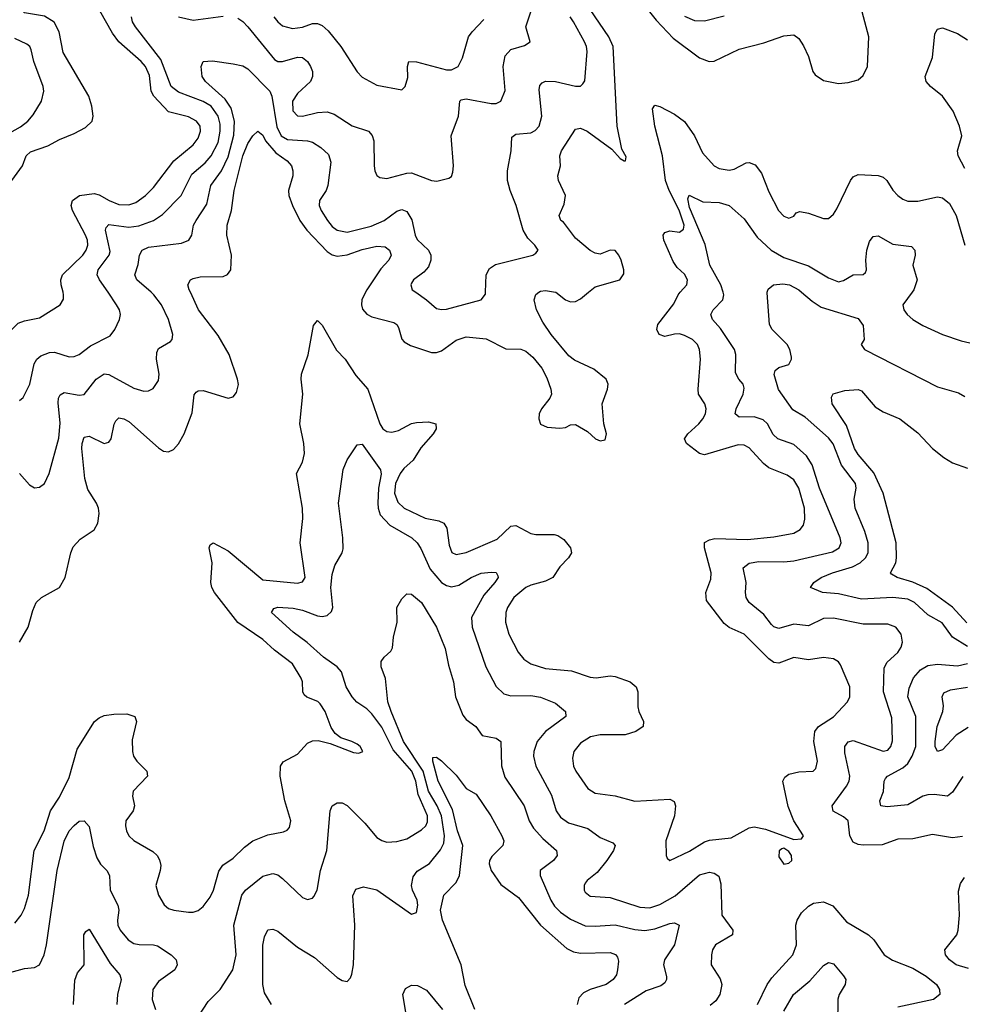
# Model space of a CAD drawing. Header units: inches. Extents: x 1308407 to 1441228, y 959628 to 1036311.
# Tile 565 of 656: x 1384690 to 1388490, y 997131 to 1001099. Entities that reach past the tile are written whole.
import ezdxf

# ---------------------------------------------------------------- set-up
doc = ezdxf.new("R2010")
doc.units = ezdxf.units.IN
doc.header["$MEASUREMENT"] = 0
doc.layers.add('B3080', color=7, linetype='Continuous')
doc.layers.add('B3989', color=7, linetype='Continuous')

msp = doc.modelspace()

# ---------------------------------------------------------------- linework, layer by layer
at = {"layer": 'B3080', "color": 5}
for points, elevation in [([(1384658.3, 1000450), (1384702, 1000510), (1384715.9, 1000550), (1384734.3, 1000565.7), (1384803.5, 1000590), (1384850, 1000616), (1384910, 1000639.7), (1384956, 1000664), (1384982, 1000690), (1384986, 1000710), (1384981.6, 1000750), (1384969, 1000790), (1384865.7, 1000965.7), (1384849.9, 1001050), (1384828.6, 1001088.6), (1384790, 1001112.6), (1384710, 1001126.4), (1384690, 1001146.1)], 2920), ([(1385570, 1001105), (1385590, 1001091.9), (1385610, 1001070.2), (1385717.7, 1000937.7), (1385730, 1000930.2), (1385750, 1000930.1), (1385810, 1000947.7), (1385830, 1000946), (1385850, 1000930.3), (1385862.9, 1000910), (1385870.2, 1000890), (1385870.9, 1000870), (1385862.9, 1000850), (1385810, 1000801.6), (1385789.1, 1000770), (1385791.6, 1000731.6), (1385810, 1000711.3), (1385830, 1000709.5), (1385890, 1000724.8), (1385930, 1000727.6), (1385958.3, 1000718.3), (1386030, 1000670.2), (1386096.5, 1000650), (1386111.4, 1000631.4), (1386117.7, 1000610), (1386118.3, 1000510), (1386122, 1000490), (1386130.3, 1000470.3), (1386142, 1000462), (1386170, 1000458.5), (1386250, 1000480.6), (1386270, 1000481), (1386350, 1000450.3), (1386371.5, 1000448.5), (1386420.1, 1000459.9), (1386430, 1000467.3), (1386435.9, 1000484.1), (1386438.2, 1000510), (1386428.8, 1000630), (1386458.4, 1000710), (1386464, 1000770), (1386470, 1000775.6), (1386490, 1000779.4), (1386590, 1000761.5), (1386610, 1000761.1), (1386629.7, 1000770), (1386647, 1000813), (1386638.9, 1000910), (1386647.1, 1000952.9), (1386670, 1000979), (1386725.1, 1000994.9), (1386747.3, 1001010), (1386730.8, 1001070), (1386756.8, 1001150)], 2860), ([(1387212.3, 1001150), (1387256.1, 1001096.1), (1387324.1, 1001024.1), (1387430, 1000945), (1387469.8, 1000930.2), (1387490, 1000931.1), (1387590, 1000980.2), (1387690, 1001005.4), (1387770, 1001034.2), (1387810, 1001036.9), (1387830, 1001023.1), (1387850, 1000992.7), (1387869.2, 1000950), (1387887.4, 1000890), (1387896.9, 1000876.9), (1387930, 1000853.7), (1387990, 1000840.9), (1388030, 1000844.9), (1388070, 1000856.5), (1388090, 1000874), (1388107, 1000910), (1388112.4, 1001030), (1388080.6, 1001150)], 2820), ([(1384864.8, 1000000), (1384857, 1000030), (1384856.5, 1000050), (1384862.9, 1000070), (1384944.6, 1000150), (1384958.2, 1000170), (1384964.9, 1000190), (1384963.2, 1000210), (1384955.1, 1000230), (1384902.6, 1000330), (1384897.9, 1000350), (1384903.4, 1000370), (1384931.5, 1000390), (1384990, 1000398.5), (1385010, 1000393), (1385050.2, 1000370), (1385090, 1000354.2), (1385130, 1000352.2), (1385157.9, 1000362.2), (1385197, 1000390), (1385230, 1000423), (1385312.1, 1000530), (1385390, 1000594.2), (1385410, 1000621.8), (1385419.6, 1000650), (1385417.2, 1000670), (1385402.5, 1000690), (1385370, 1000706.9), (1385290, 1000726.9), (1385230.5, 1000790), (1385219.9, 1000810), (1385213.3, 1000873.3), (1385197.3, 1000910), (1385180.2, 1000930), (1385089.2, 1001010), (1385064.1, 1001044.1), (1385013.7, 1001133.7)], 2880), ([(1385046.5, 1000000), (1385012.2, 1000050), (1385003, 1000070), (1385006.2, 1000090), (1385050.9, 1000149.1), (1385055.1, 1000164.9), (1385035.6, 1000250), (1385038.5, 1000261.5), (1385050, 1000272.9), (1385130, 1000262.2), (1385170, 1000268), (1385229.8, 1000290), (1385266.4, 1000313.6), (1385340.5, 1000390), (1385384, 1000476), (1385438.2, 1000521.8), (1385461.7, 1000550), (1385490, 1000603.5), (1385498.6, 1000650), (1385497.7, 1000677.7), (1385489.9, 1000710), (1385461.6, 1000750), (1385430, 1000769.5), (1385330, 1000806), (1385300.9, 1000830), (1385258.4, 1000938.4), (1385157.6, 1001070), (1385145.3, 1001090), (1385140.9, 1001110)], 2860), ([(1385330, 1001110.2), (1385390, 1001097.3), (1385510, 1001112.9)], 2860), ([(1385714.5, 1001110), (1385730.1, 1001090.1), (1385750, 1001074.5), (1385790, 1001062.5), (1385830, 1001068.2), (1385870, 1001083.4), (1385890, 1001083.6), (1385910, 1001074.6), (1385933.7, 1001053.7), (1385984.2, 1000990), (1386050, 1000888.5), (1386070, 1000867.4), (1386130, 1000834.9), (1386230, 1000816), (1386244, 1000830), (1386254.8, 1000865.2), (1386252.8, 1000910), (1386259.3, 1000930), (1386290, 1000929.3), (1386410, 1000896.8), (1386430, 1000896.8), (1386457.4, 1000910), (1386475.3, 1000944.7), (1386499.8, 1001030), (1386513.3, 1001050), (1386561, 1001099)], 2880), ([(1386568.3, 1000000), (1386571, 1000070), (1386583.5, 1000096.5), (1386608.4, 1000111.6), (1386759, 1000150), (1386770, 1000157.3), (1386779.5, 1000170), (1386767, 1000190), (1386738.2, 1000218.2), (1386719.8, 1000250), (1386691.1, 1000350), (1386666.6, 1000410), (1386655.8, 1000450), (1386656.9, 1000490), (1386670.6, 1000570), (1386674.2, 1000625.8), (1386690, 1000637.1), (1386750, 1000643), (1386767.6, 1000652.4), (1386784.5, 1000670), (1386794.5, 1000710), (1386783.5, 1000816.5), (1386787, 1000833), (1386796.3, 1000843.7), (1386810, 1000850.2), (1386850, 1000850.1), (1386930, 1000830.2), (1386950, 1000830.4), (1386960.4, 1000839.6), (1386967.5, 1000852.5), (1386978, 1000970), (1386975.2, 1000990), (1386966.1, 1001010), (1386922.2, 1001090), (1386908.5, 1001110)], 2840), ([(1386982.7, 1000000), (1387010, 1000022.3), (1387109.6, 1000050), (1387125.2, 1000074.8), (1387125.7, 1000090), (1387114.3, 1000130), (1387105.4, 1000150), (1387090, 1000168.1), (1387070, 1000169.9), (1387030, 1000154), (1387010, 1000157.2), (1386990, 1000168.2), (1386930, 1000218.6), (1386882.2, 1000282.2), (1386871.5, 1000290), (1386865.1, 1000310), (1386884.7, 1000355.3), (1386889.7, 1000390), (1386861.9, 1000450), (1386859.1, 1000470), (1386870.6, 1000510), (1386866.8, 1000550), (1386874.3, 1000570), (1386930, 1000657.3), (1386950, 1000662), (1386976.9, 1000650), (1387077.4, 1000577.4), (1387110, 1000539.1), (1387126, 1000530), (1387132.3, 1000530), (1387134.7, 1000545.3), (1387116.6, 1000576.6), (1387098.8, 1000670), (1387081.7, 1000990), (1387064.2, 1001030), (1386990, 1001140.2)], 2820), ([(1387370, 1001112.8), (1387410, 1001095.1), (1387450, 1001093.7), (1387530, 1001113.7)], 2840), ([(1388499.1, 1000499.1), (1388472.5, 1000550), (1388470.4, 1000570), (1388487.7, 1000630), (1388478.3, 1000670), (1388452.8, 1000730), (1388410.2, 1000790.2), (1388361, 1000830), (1388343.7, 1000850), (1388339.8, 1000870), (1388370, 1000945.7), (1388378.2, 1001041.8), (1388390, 1001060.9), (1388410, 1001066.3), (1388470, 1001042.9), (1388510, 1001017.5)], 2780), ([(1384629.5, 1000630.5), (1384693.3, 1000666.8), (1384723.5, 1000690), (1384744.8, 1000715.2), (1384777.4, 1000770), (1384788.1, 1000810), (1384785, 1000830), (1384747.6, 1000930), (1384736.6, 1000976.6), (1384730.4, 1000990.4), (1384719.6, 1000999.6), (1384670, 1001022.2)], 2940), ([(1385219.8, 1000000), (1385162.2, 1000050), (1385153.8, 1000070), (1385168, 1000112), (1385173.6, 1000150), (1385183.5, 1000170), (1385210, 1000181.9), (1385342.4, 1000197.6), (1385372.4, 1000210), (1385383.8, 1000230), (1385391.3, 1000270), (1385401, 1000290), (1385444.2, 1000355.8), (1385461.2, 1000430), (1385503.4, 1000490), (1385530, 1000546), (1385552.7, 1000632.7), (1385556, 1000690), (1385542.3, 1000742.3), (1385518.7, 1000778.7), (1385438.5, 1000850), (1385425.1, 1000870), (1385421.6, 1000910), (1385430, 1000930.4), (1385467.2, 1000932.8), (1385550, 1000920.6), (1385590, 1000912.1), (1385610, 1000900.2), (1385698, 1000810), (1385705.8, 1000790), (1385726.6, 1000666.6), (1385744.4, 1000630), (1385770, 1000616.2), (1385850, 1000610.6), (1385870, 1000604.5), (1385904, 1000584), (1385934.9, 1000554.9), (1385944.2, 1000524.2), (1385932.8, 1000430), (1385925.2, 1000410), (1385898.4, 1000370), (1385897.7, 1000350), (1385904.8, 1000330), (1385930.2, 1000290), (1385950, 1000265.2), (1385969.2, 1000250), (1386010, 1000242.7), (1386107.1, 1000267.1), (1386159.4, 1000290), (1386210, 1000327.1), (1386230, 1000333.4), (1386250, 1000325.4), (1386271.4, 1000291.4), (1386284.6, 1000230), (1386292.9, 1000212.8), (1386338.2, 1000170), (1386347.8, 1000150), (1386348, 1000130), (1386337.6, 1000102.4), (1386318.9, 1000081.1), (1386277.4, 1000050), (1386270, 1000037), (1386266.3, 1000030), (1386271.8, 1000010), (1386286.5, 1000000)], 2840), ([(1387352.6, 1000000), (1387378.7, 1000030), (1387381.3, 1000050), (1387370, 1000072.5), (1387340.2, 1000100.2), (1387323.8, 1000123.8), (1387286, 1000210), (1387283.9, 1000230), (1387290, 1000241.6), (1387310, 1000247.9), (1387350, 1000242.4), (1387365.7, 1000254.3), (1387368.4, 1000270), (1387348.4, 1000331.6), (1387308.1, 1000410), (1387293, 1000450), (1387281.2, 1000550), (1387249.9, 1000670.1), (1387241.3, 1000738.7), (1387250, 1000754), (1387270, 1000748.9), (1387330, 1000718.5), (1387370, 1000687.8), (1387409.5, 1000630), (1387441.7, 1000561.7), (1387490, 1000509.4), (1387510, 1000498.7), (1387550, 1000492.3), (1387570, 1000496.6), (1387618.8, 1000521.2), (1387630, 1000523.3), (1387654.2, 1000514.2), (1387680.7, 1000480.7), (1387710, 1000404.6), (1387748.1, 1000330), (1387770, 1000307.4), (1387790, 1000298.4), (1387810, 1000306.8), (1387820.4, 1000319.6), (1387834.9, 1000325.1), (1387870, 1000319), (1387930, 1000296.8), (1387950, 1000297.6), (1387970, 1000314.3), (1387984.1, 1000335.9), (1388039.1, 1000450), (1388050, 1000464.9), (1388070, 1000474.5), (1388150, 1000470.1), (1388170, 1000463.8), (1388185.2, 1000450), (1388210, 1000411.6), (1388230, 1000390.2), (1388250, 1000375.2), (1388270, 1000367.3), (1388310, 1000366.8), (1388390, 1000385.2), (1388410, 1000381.3), (1388437.6, 1000357.6), (1388464.4, 1000310), (1388499.7, 1000190)], 2780), ([(1385378, 1000000), (1385373.3, 1000010), (1385368.4, 1000030), (1385378.4, 1000050), (1385390, 1000055.8), (1385418.2, 1000061.8), (1385510, 1000063), (1385528.3, 1000071.7), (1385540.9, 1000090), (1385544.2, 1000150), (1385525.2, 1000230), (1385526.1, 1000270), (1385544.3, 1000330), (1385554.8, 1000410), (1385588.9, 1000550), (1385610, 1000600.2), (1385630, 1000630.3), (1385650, 1000648.8), (1385670, 1000632.6), (1385681.5, 1000610), (1385722.1, 1000562.1), (1385768.4, 1000530), (1385786, 1000510), (1385791.7, 1000490), (1385790.9, 1000470), (1385774.2, 1000410), (1385775.5, 1000390), (1385789.3, 1000350), (1385819.5, 1000290), (1385847.4, 1000250), (1385930, 1000164.7), (1385950, 1000151.5), (1385970, 1000145.7), (1386010, 1000151.3), (1386070, 1000172.2), (1386130, 1000186), (1386163.7, 1000183.7), (1386181.1, 1000170), (1386187.7, 1000150), (1386178.5, 1000130), (1386145.2, 1000094.8), (1386089.5, 1000010), (1386084.3, 1000000)], 2820), ([(1387525.1, 1000000), (1387515.9, 1000030), (1387472.5, 1000110), (1387453.1, 1000193.1), (1387390, 1000341.7), (1387382.8, 1000377.2), (1387388.5, 1000391.5), (1387444.3, 1000364.3), (1387510, 1000362.4), (1387550.3, 1000350), (1387610, 1000296), (1387662.2, 1000222.2), (1387718.9, 1000170), (1387770, 1000140.1), (1387870, 1000106.1), (1387950, 1000058.3), (1387990, 1000042.7), (1388010, 1000047.6), (1388049.9, 1000070.1), (1388090, 1000071.8), (1388099.8, 1000080.2), (1388103.9, 1000090), (1388100.6, 1000130), (1388105.2, 1000170), (1388115.8, 1000204.2), (1388130, 1000224.9), (1388150, 1000227.4), (1388210, 1000194), (1388284.2, 1000184.2), (1388298.7, 1000170), (1388299.6, 1000150), (1388290.2, 1000110), (1388307.7, 1000050), (1388294.7, 1000010), (1388287.3, 1000000)], 2760), ([(1386782.8, 1000000), (1386790, 1000004.7), (1386810, 1000007.8), (1386850, 1000001.1), (1386851.4, 1000000)], 2820), ([(1387703.2, 1000000), (1387707.2, 1000012.8), (1387728.7, 1000030), (1387766.3, 1000033.7), (1387792.4, 1000030), (1387830, 1000010.2), (1387841.9, 1000000)], 2740)]:
    msp.add_lwpolyline(points, dxfattribs=dict(at, elevation=elevation))
at = {"layer": 'B3989', "color": 5}
for points, elevation in [([(1384220.5, 1000000), (1384176.9, 999970), (1384156.2, 999950), (1384147.7, 999930), (1384151.8, 999890), (1384176.5, 999850), (1384270, 999764.2), (1384310, 999741.8), (1384390, 999712.7), (1384450, 999704.9), (1384510, 999722), (1384570, 999746.7), (1384610, 999774.9), (1384658.4, 999850), (1384684.3, 999875.7), (1384710, 999885.6), (1384770, 999897.2), (1384853.3, 999950), (1384867.1, 999972.9), (1384867.4, 999990), (1384864.8, 1000000)], 2880), ([(1384670, 997457.3), (1384696.5, 997490), (1384710, 997517.1), (1384725.8, 997570), (1384749.1, 997750), (1384788.7, 997830), (1384813.9, 997910), (1384850, 997966), (1384890, 998045.3), (1384921.8, 998158.2), (1384991.7, 998270), (1385010, 998285.4), (1385030, 998294.1), (1385070, 998300.2), (1385121.4, 998301.4), (1385154, 998290), (1385161.1, 998270), (1385143.7, 998196.3), (1385144.2, 998150), (1385149.2, 998130), (1385162.3, 998110), (1385202.6, 998070), (1385205.7, 998050), (1385146.9, 997990), (1385144.9, 997970), (1385152.6, 997930), (1385147.6, 997910), (1385118.3, 997870), (1385116.1, 997850), (1385120.2, 997830), (1385130.3, 997810), (1385150, 997790.3), (1385226.6, 997746.6), (1385244, 997730), (1385253.5, 997713.5), (1385258.4, 997690), (1385256.9, 997670), (1385238.3, 997610), (1385249.1, 997570), (1385272, 997532), (1385290, 997517.4), (1385311.3, 997510), (1385370, 997501.5), (1385390, 997501.7), (1385410, 997508.8), (1385430, 997524.2), (1385457.6, 997562.4), (1385471.8, 997590), (1385492.6, 997667.4), (1385508.7, 997691.3), (1385550, 997719.3), (1385595.7, 997764.3), (1385630, 997789), (1385690, 997813.9), (1385753.9, 997826.1), (1385767.9, 997832.1), (1385777, 997843), (1385782.5, 997870), (1385759.1, 997950), (1385739.8, 998050), (1385741.5, 998090), (1385751.8, 998108.2), (1385810, 998138.9), (1385850, 998183.1), (1385870, 998193.1), (1385893.8, 998193.8), (1385941.7, 998181.7), (1386035.1, 998144.9), (1386057.6, 998142.4), (1386072.7, 998150), (1386062.7, 998170), (1386050, 998178.4), (1386028.7, 998190), (1385984, 998204), (1385961.8, 998221.8), (1385946.1, 998246.1), (1385921.4, 998310), (1385901.4, 998341.4), (1385891.5, 998351.5), (1385848.2, 998368.2), (1385837.3, 998377.3), (1385831.6, 998390), (1385830.5, 998430), (1385825.3, 998445.3), (1385790, 998502.2), (1385717.4, 998557.4), (1385670, 998601), (1385569.4, 998669.4), (1385475.5, 998790), (1385464.1, 998810), (1385460.8, 998830), (1385465.8, 998910), (1385453.3, 998970), (1385458, 998982), (1385470, 998990.3), (1385530, 998957.6), (1385670, 998841.4), (1385810, 998828.4), (1385830, 998833.1), (1385840.3, 998850), (1385820.5, 998990), (1385831.2, 999088.8), (1385829.9, 999130), (1385806, 999270), (1385830, 999315.5), (1385838.2, 999350), (1385835.7, 999390), (1385819.9, 999470), (1385831.4, 999590), (1385824.4, 999650), (1385826.4, 999670), (1385852.4, 999747.6), (1385873.9, 999866.1), (1385890, 999886), (1385910, 999867.2), (1385967.4, 999767.4), (1386002.5, 999730), (1386045.3, 999665.3), (1386092.8, 999610), (1386141.9, 999470), (1386154.2, 999450), (1386170, 999438.7), (1386190, 999436.6), (1386216.6, 999443.4), (1386270, 999470.7), (1386290, 999475.9), (1386338.5, 999478.5), (1386367.7, 999470), (1386368.7, 999450), (1386356.1, 999430), (1386306.5, 999373.5), (1386275.9, 999324.1), (1386238.5, 999290), (1386223.5, 999270), (1386205.4, 999230), (1386200.7, 999190), (1386213.9, 999153.9), (1386239.2, 999130), (1386324.6, 999090), (1386379.4, 999079.4), (1386399.6, 999070), (1386411.6, 999050), (1386420.6, 998980.6), (1386432, 998952), (1386450, 998942.8), (1386490, 998950.9), (1386614.6, 999005.4), (1386670, 999058.2), (1386690, 999060.2), (1386750, 999028.1), (1386770, 999023.5), (1386843.8, 999023.8), (1386859.5, 999019.5), (1386883.8, 999003.8), (1386910.3, 998970), (1386914.9, 998950), (1386902.8, 998930), (1386866.9, 998893.1), (1386838.8, 998850), (1386810, 998836.4), (1386750, 998820.4), (1386730, 998809.9), (1386682, 998770), (1386656.8, 998730), (1386650.1, 998710), (1386648.1, 998670), (1386661.7, 998621.7), (1386698.8, 998550), (1386721.8, 998521.8), (1386750, 998502.2), (1386810, 998483.6), (1386914.2, 998474.2), (1386990, 998448.4), (1387013.1, 998446.9), (1387070, 998454), (1387090, 998451.4), (1387150.2, 998430.2), (1387174.9, 998410), (1387182.3, 998390), (1387181.3, 998330), (1387185.8, 998310), (1387204.6, 998270), (1387203.8, 998250), (1387173.4, 998230), (1387130, 998216.5), (1387030, 998216.3), (1386991.4, 998208.6), (1386950, 998182.7), (1386923.9, 998150), (1386918, 998122), (1386922.9, 998090), (1386931.3, 998070), (1386980.5, 998000.5), (1387010, 997981.8), (1387090.9, 997970.9), (1387169.3, 997949.3), (1387310, 997956.9), (1387327.7, 997947.7), (1387333.2, 997930), (1387329.3, 997890), (1387294, 997790), (1387296.3, 997730), (1387299.8, 997719.8), (1387310, 997710.8), (1387390, 997747.2), (1387450, 997785.5), (1387470, 997791.7), (1387557.9, 997802.1), (1387630, 997841.2), (1387650, 997845.6), (1387696.7, 997836.7), (1387810, 997795.3), (1387842, 997798), (1387849.4, 997810), (1387810.6, 997870.6), (1387787.9, 997927.9), (1387765.8, 998030), (1387773.9, 998046.1), (1387790, 998058.2), (1387830, 998067.6), (1387888.7, 998070), (1387898.9, 998081.1), (1387906.4, 998110), (1387890.5, 998190), (1387894.8, 998230), (1387909.9, 998250.1), (1387970, 998288.7), (1388026.8, 998350), (1388036.5, 998370), (1388035.7, 998410), (1387998.5, 998498.5), (1387990, 998511.3), (1387970, 998523.5), (1387930, 998527.9), (1387870, 998519.1), (1387810, 998528.3), (1387750, 998505.2), (1387730, 998507.8), (1387710, 998522.6), (1387610, 998621.9), (1387549.5, 998649.5), (1387530, 998665.8), (1387458.5, 998758.5), (1387456.2, 998790), (1387475.8, 998844.2), (1387476.7, 998870), (1387449.8, 998970.2), (1387450, 998992.2), (1387470, 999002.7), (1387492.5, 999007.5), (1387623.6, 999003.6), (1387730, 999014.4), (1387810.5, 999029.5), (1387836.5, 999043.5), (1387850, 999061.6), (1387854.7, 999085.3), (1387853.9, 999130), (1387831.2, 999210), (1387810, 999244.1), (1387783.1, 999263), (1387710, 999292.5), (1387687.8, 999310), (1387630, 999373.6), (1387610, 999383.7), (1387585.9, 999385.9), (1387450, 999345), (1387430, 999349.9), (1387377.7, 999390), (1387369.8, 999409.8), (1387383.1, 999430), (1387428.2, 999470), (1387444.2, 999490), (1387453.8, 999510), (1387457, 999530), (1387452.2, 999550), (1387426.6, 999590), (1387424.3, 999610), (1387434.4, 999730), (1387429.9, 999770), (1387421.8, 999790), (1387401.4, 999810), (1387370, 999826.1), (1387350, 999832), (1387330, 999831.6), (1387290, 999821.4), (1387268.3, 999830), (1387257.6, 999850), (1387262.9, 999870), (1387326.3, 999953.7), (1387343.9, 999990), (1387352.6, 1000000)], 2780), ([(1384689.3, 998590), (1384724, 998650), (1384742.7, 998717.3), (1384756.9, 998750), (1384777.6, 998770), (1384850, 998810.3), (1384873.8, 998850), (1384896.4, 998950), (1384906.1, 998973.9), (1384934.2, 999005.8), (1384990, 999043.1), (1385005.7, 999070), (1385010.8, 999109.2), (1385007.6, 999130), (1385000.4, 999150), (1384964.7, 999204.7), (1384953.1, 999250), (1384940.9, 999370), (1384941.4, 999390), (1384950, 999416), (1384970, 999419.7), (1385030, 999390.2), (1385050, 999395.5), (1385059.2, 999410), (1385071.2, 999468.8), (1385077.5, 999482.5), (1385090, 999494.2), (1385110, 999490.2), (1385130, 999478.7), (1385250, 999373.4), (1385270, 999360.2), (1385290, 999356.9), (1385310, 999366.3), (1385330, 999388.8), (1385352.8, 999430), (1385385.2, 999514.8), (1385393.6, 999586.4), (1385402, 999598), (1385410, 999603.2), (1385430, 999603.8), (1385530, 999573.8), (1385550, 999578.5), (1385563.5, 999596.5), (1385571.7, 999628.3), (1385568.5, 999650), (1385535, 999750), (1385490, 999825.6), (1385410.6, 999930), (1385378, 1000000)], 2820), ([(1384690, 999564.6), (1384704.4, 999575.6), (1384730.8, 999629.2), (1384748.2, 999711.8), (1384758.7, 999730), (1384776, 999744), (1384810, 999757.1), (1384830, 999758.4), (1384890, 999739.7), (1384910, 999740.7), (1384930, 999749.2), (1384975.3, 999784.7), (1385055, 999825), (1385074.2, 999850), (1385092.1, 999890), (1385096, 999910), (1385092.1, 999930), (1385080.8, 999950), (1385046.5, 1000000)], 2860), ([(1384690, 999270.3), (1384730, 999224.4), (1384750, 999212.2), (1384770, 999214.4), (1384789.5, 999230), (1384808.4, 999270), (1384847.4, 999412.6), (1384853, 999473), (1384845.2, 999554.8), (1384846.7, 999573.4), (1384853.5, 999586.5), (1384870, 999595.8), (1384930, 999585.3), (1384950, 999588.4), (1384999, 999650), (1385030, 999670.8), (1385050, 999669.4), (1385150, 999614.3), (1385190, 999601.2), (1385210, 999602.7), (1385228, 999612), (1385250, 999644.9), (1385252.9, 999670), (1385241.3, 999730), (1385242.8, 999757.2), (1385250, 999772.9), (1385298.2, 999801.8), (1385305.1, 999810), (1385307.6, 999830), (1385290.6, 999890), (1385262.3, 999950), (1385231.3, 999990), (1385219.8, 1000000)], 2840), ([(1386084.3, 1000000), (1386068.7, 999970), (1386067.2, 999950), (1386072.3, 999932.3), (1386090, 999911.4), (1386110, 999901.6), (1386198.7, 999878.7), (1386210.5, 999870.5), (1386217.6, 999857.6), (1386230.7, 999810.7), (1386240.3, 999800.3), (1386265.4, 999785.4), (1386350, 999756.8), (1386370, 999757.1), (1386390, 999764), (1386450, 999807), (1386490, 999821), (1386570, 999812.1), (1386650, 999772.8), (1386710, 999771), (1386730, 999763.2), (1386758.3, 999738.3), (1386794.9, 999694.9), (1386815.5, 999655.5), (1386831.5, 999610), (1386833.4, 999590), (1386826.6, 999573.4), (1386793.1, 999530), (1386784, 999510), (1386782.6, 999490), (1386789.1, 999469.1), (1386816.5, 999456.5), (1386867.1, 999452.9), (1386890, 999455.8), (1386910, 999465.5), (1386930, 999466.7), (1386978.7, 999438.7), (1387010.7, 999410), (1387030, 999401.1), (1387050, 999406), (1387054.8, 999430), (1387044.4, 999470), (1387037.4, 999550), (1387059.8, 999610), (1387062, 999630), (1387054.5, 999650), (1387004.5, 999690), (1386927, 999727), (1386904.1, 999744.1), (1386832.5, 999830), (1386799, 999879), (1386772.6, 999930), (1386763.9, 999970), (1386770, 999991.6), (1386782.8, 1000000)], 2820), ([(1386286.5, 1000000), (1386330.1, 999970.1), (1386370, 999935.3), (1386390, 999930.3), (1386410, 999931.6), (1386550.6, 999969.4), (1386568, 999992), (1386568.3, 1000000)], 2840), ([(1386851.4, 1000000), (1386890, 999970.2), (1386910, 999961.8), (1386930, 999963.2), (1386950, 999973.2), (1386982.7, 1000000)], 2820), ([(1388490, 997807.4), (1388450, 997802), (1388370, 997814.6), (1388290, 997797.8), (1388230, 997795.9), (1388166.5, 997773.5), (1388090, 997771.8), (1388070, 997774.7), (1388050, 997784), (1388035.8, 997810), (1388029.8, 997870), (1388010, 997886.2), (1387968.8, 997908.8), (1387964.5, 997930), (1388023, 998010), (1388033, 998030), (1388035.8, 998050), (1388016.5, 998143.5), (1388016.5, 998170), (1388030, 998188.9), (1388050, 998193.5), (1388170, 998151.1), (1388190, 998155.2), (1388201.8, 998170), (1388207.5, 998192.5), (1388205, 998285), (1388171.5, 998390), (1388173.9, 998486.1), (1388186.4, 998510), (1388230, 998548), (1388243.5, 998570), (1388248.7, 998590), (1388242.5, 998622.5), (1388221.3, 998650), (1388190, 998662), (1388090, 998662.8), (1387970, 998686.8), (1387930, 998685), (1387870, 998655.8), (1387810, 998662.2), (1387750, 998645.2), (1387730, 998652.1), (1387720.8, 998660.8), (1387690, 998702.2), (1387630.8, 998750), (1387618.7, 998770), (1387615, 998790), (1387617.9, 998830), (1387605.6, 998890), (1387630, 998908.4), (1387670, 998914.8), (1387770, 998913.8), (1387810, 998917.8), (1387966.5, 998953.5), (1387993.3, 998970), (1388000.6, 998990), (1387996.8, 999010), (1387914.2, 999210), (1387884.4, 999304.4), (1387861.4, 999341.4), (1387810, 999386.3), (1387745.8, 999410), (1387727.6, 999427.6), (1387704.1, 999470), (1387686.4, 999486.4), (1387650, 999498.1), (1387590, 999497.2), (1387573.7, 999510), (1387577.5, 999530), (1387605.7, 999590), (1387610, 999613.2), (1387605.8, 999630), (1387588.7, 999650), (1387575.4, 999675.4), (1387576.3, 999750), (1387570.7, 999770), (1387514.5, 999854.5), (1387482.8, 999890), (1387476.4, 999910), (1387485.3, 999930), (1387523.9, 999970), (1387528.2, 999990), (1387525.1, 1000000)], 2760), ([(1388510, 998572.2), (1388450.4, 998610.4), (1388407.9, 998668), (1388350, 998699.6), (1388296.3, 998750), (1388270, 998763.5), (1388210, 998770.7), (1388083.6, 998763.6), (1387990, 998784.2), (1387926.6, 998790), (1387877.6, 998810), (1387891.2, 998830), (1387920.4, 998850), (1387966.6, 998870), (1388046.8, 998893.2), (1388078, 998910), (1388099.3, 998930), (1388109.4, 998950), (1388110.4, 998990), (1388096.4, 999036.4), (1388057, 999130), (1388053.4, 999166.6), (1388061.4, 999210), (1388058.9, 999230), (1388003.1, 999303.1), (1387969.2, 999389.2), (1387950, 999413.5), (1387856.5, 999496.5), (1387806.4, 999526.4), (1387748.3, 999608.3), (1387730.9, 999669.1), (1387735.7, 999684.3), (1387750, 999696.5), (1387790, 999709.3), (1387801.7, 999730), (1387801.4, 999738.6), (1387795, 999770), (1387783.4, 999790), (1387723.5, 999850), (1387712.9, 999870), (1387702.5, 999997.5), (1387703.2, 1000000)], 2740), ([(1387841.9, 1000000), (1387884.1, 999964.1), (1387920.1, 999940.1), (1388070, 999894.6), (1388090, 999866), (1388093.4, 999810), (1388082, 999790), (1388095.8, 999770), (1388390, 999619.1), (1388474.2, 999594.2), (1388500.2, 999580.2)], 2740), ([(1388287.3, 1000000), (1388250.2, 999950), (1388253.6, 999930), (1388267.3, 999910), (1388290, 999890.2), (1388330, 999865.8), (1388410, 999830.2), (1388484.3, 999804.3), (1388550, 999790.2), (1388775.6, 999764.4), (1388818, 999770), (1388890, 999813.1), (1388910, 999820.3), (1389010, 999840.4), (1389036.7, 999836.7), (1389090, 999818), (1389150, 999780.7), (1389170, 999774), (1389190, 999790.7), (1389195.5, 999804.5), (1389207.6, 999852.4), (1389225.9, 1000000)], 2760), ([(1388507.5, 998667.5), (1388450, 998731.4), (1388346.3, 998806.3), (1388290, 998831.3), (1388227, 998850), (1388204.1, 998864.1), (1388200.4, 998870), (1388221, 998910), (1388224.7, 998930), (1388222.3, 998990), (1388171.1, 999190), (1388133, 999273), (1388070, 999346), (1388054.5, 999370), (1388022.6, 999462.6), (1387965.1, 999550), (1387962.5, 999577.5), (1387969.6, 999590.4), (1388016.1, 999603.9), (1388070, 999608.7), (1388082.7, 999602.7), (1388138.4, 999538.4), (1388170, 999518.9), (1388237.1, 999490), (1388310, 999433.7), (1388368.8, 999370), (1388414.4, 999334.4), (1388450, 999313.4), (1388510.8, 999290.8)], 2720), ([(1385410, 997080.2), (1385450, 997141.5), (1385498, 997190), (1385549.9, 997270.1), (1385563.2, 997330), (1385552.7, 997450), (1385585.2, 997570), (1385600.3, 997590), (1385670, 997646.5), (1385710, 997657.8), (1385730, 997652.1), (1385750, 997637.5), (1385830, 997561.3), (1385850, 997552.4), (1385870, 997558), (1385875.5, 997564.5), (1385888.7, 997591.3), (1385902, 997670), (1385927.5, 997750), (1385942, 997910), (1385950, 997930.4), (1385970, 997943.1), (1385990, 997942), (1386010, 997931.4), (1386081.2, 997861.2), (1386130, 997802.4), (1386150, 997790.2), (1386170, 997784.7), (1386210, 997786.3), (1386250, 997797.2), (1386310, 997833.5), (1386327.7, 997850), (1386334.2, 997865.8), (1386334.3, 997890), (1386296.7, 997976.7), (1386286.9, 998030), (1386271.4, 998070), (1386196, 998156), (1386150, 998247), (1386110, 998301.6), (1386090, 998321.5), (1386048.8, 998348.8), (1386030.5, 998370), (1386006.5, 998410), (1385986.6, 998470), (1385969.8, 998490), (1385915.2, 998530), (1385849.2, 998589.2), (1385791.9, 998630), (1385704.5, 998710), (1385714, 998726), (1385730, 998731), (1385792.9, 998727.1), (1385830, 998718.4), (1385890, 998695.7), (1385910, 998693.1), (1385930, 998697.7), (1385946.8, 998713.2), (1385952.1, 998730), (1385944.8, 998810), (1385950, 998862.8), (1385960.9, 998899.1), (1385989.7, 998950), (1385993.4, 998966.6), (1385992.5, 999010), (1385975.2, 999150), (1385994.1, 999285.9), (1386010, 999325.5), (1386050, 999384.9), (1386070, 999388), (1386144.6, 999284.6), (1386147.7, 999267.7), (1386135.9, 999210), (1386133.9, 999150), (1386134.7, 999130), (1386143.7, 999103.7), (1386182.1, 999062.1), (1386270.5, 999010.5), (1386292.7, 998990), (1386307.4, 998967.4), (1386344.2, 998884.2), (1386390, 998830.6), (1386410, 998818.2), (1386430, 998813), (1386459.9, 998820.1), (1386510, 998850.1), (1386550, 998867.6), (1386590, 998872.8), (1386610, 998870.2), (1386617.4, 998857.4), (1386618.7, 998850), (1386604.7, 998830), (1386560.7, 998779.3), (1386511.5, 998690), (1386513.6, 998650), (1386568.8, 998490), (1386610, 998411.7), (1386641.5, 998381.5), (1386670, 998374), (1386750, 998375.5), (1386790, 998368.3), (1386850, 998343.9), (1386890.3, 998310), (1386891.6, 998290), (1386809.3, 998230.7), (1386775.9, 998190), (1386761.9, 998150), (1386760.9, 998130), (1386770.1, 998090), (1386833.1, 997973.1), (1386853, 997910), (1386870, 997884.7), (1386902.1, 997862.1), (1386979.5, 997839.5), (1387030, 997803.2), (1387081, 997781), (1387090.2, 997770), (1387084.2, 997750), (1387057.1, 997710), (1387017.5, 997662.5), (1386978, 997630), (1386970, 997618.4), (1386964.9, 997610), (1386964.9, 997590), (1386970, 997583.1), (1386990, 997566.7), (1387070, 997561.6), (1387190, 997522), (1387230, 997520.1), (1387270, 997532.5), (1387332.2, 997567.8), (1387430, 997651.9), (1387470, 997663.2), (1387490, 997658.8), (1387507.6, 997647.6), (1387515.8, 997615.8), (1387520.9, 997490), (1387564.9, 997430), (1387562.6, 997410), (1387494.9, 997370), (1387483.2, 997350), (1387478.5, 997330), (1387476.9, 997290), (1387513.1, 997233.1), (1387519.7, 997210), (1387512.2, 997170), (1387495.8, 997144.3), (1387473.5, 997126.5)], 2760), ([(1385705.4, 997130), (1385677, 997177), (1385669.9, 997210), (1385670.5, 997369.5), (1385676.8, 997403.2), (1385690, 997430.4), (1385710, 997433.7), (1385730, 997425.5), (1385810, 997361.5), (1385878.9, 997318.9), (1385970, 997238.9), (1385990, 997227), (1386010, 997223), (1386023, 997237), (1386028.5, 997251.5), (1386035.5, 997290), (1386041.1, 997450), (1386032.6, 997567.4), (1386045.1, 997594.9), (1386075.6, 997604.4), (1386130, 997591.5), (1386270, 997493.7), (1386290, 997500.7), (1386295.6, 997530), (1386292.6, 997550), (1386273.3, 997590), (1386269.9, 997609.9), (1386275.7, 997644.3), (1386292.7, 997667.3), (1386341.9, 997698.1), (1386386.7, 997753.3), (1386400.2, 997779.8), (1386402.6, 997810), (1386389.9, 997890.1), (1386373.5, 997930), (1386338.1, 997990), (1386316.1, 998070), (1386236.6, 998190), (1386187.7, 998310), (1386174.1, 998350), (1386164.1, 998444.1), (1386147.6, 998490), (1386147.7, 998512.3), (1386159.3, 998530), (1386186.5, 998553.5), (1386192.6, 998567.4), (1386197, 998610), (1386211.1, 998670), (1386209.7, 998730.3), (1386230, 998764.7), (1386250, 998784.7), (1386270, 998784), (1386310, 998750.4), (1386370.2, 998650), (1386404.6, 998564.6), (1386418, 998498), (1386439.3, 998430), (1386447.4, 998370), (1386476.4, 998296.4), (1386490, 998278.6), (1386528.8, 998250), (1386553.7, 998213.7), (1386610, 998203.2), (1386630.1, 998190.1), (1386632.3, 998092.3), (1386646, 998046), (1386723.9, 997930), (1386743.9, 997870), (1386760.9, 997840.9), (1386798.5, 997798.5), (1386853.6, 997750), (1386856.2, 997730), (1386841.3, 997710), (1386787.7, 997670), (1386787.5, 997650), (1386830.5, 997550.5), (1386846.3, 997526.3), (1386870, 997502.2), (1386910, 997473.4), (1386970, 997447.3), (1387010, 997445), (1387090, 997451.4), (1387170, 997432.3), (1387210, 997428.3), (1387250, 997435.3), (1387310, 997456.3), (1387330, 997459.2), (1387348.4, 997450), (1387328.8, 997370), (1387288.7, 997310), (1387285.1, 997290), (1387297.7, 997242.3), (1387297.5, 997230), (1387290, 997217.4), (1387274.7, 997205.3), (1387214.8, 997185.2), (1387127.7, 997130)], 2740), ([(1388491.9, 998048.1), (1388450, 997985.1), (1388430.1, 997969.9), (1388376.4, 997976.4), (1388350, 997975), (1388330, 997969.2), (1388270, 997934.1), (1388186.4, 997926.4), (1388160.7, 997930), (1388157.6, 997950), (1388172.2, 997987.8), (1388174.4, 998030), (1388180, 998040), (1388187.4, 998050), (1388250, 998083.8), (1388270, 998101.5), (1388288, 998130), (1388301.9, 998170), (1388302, 998290), (1388270.4, 998370), (1388275.2, 998404.8), (1388293.3, 998446.7), (1388321, 998479), (1388350, 998495.7), (1388390, 998500.9), (1388470, 998495), (1388510, 998504.3)], 2740), ([(1388513.2, 998246.8), (1388464.9, 998215.1), (1388410, 998156.8), (1388389.7, 998150), (1388380.3, 998170), (1388380.5, 998190), (1388387.7, 998250), (1388410.9, 998310), (1388413.9, 998333.9), (1388409, 998370), (1388414.7, 998385.3), (1388441.7, 998398.3), (1388510, 998408.7)], 2720), ([(1386524.3, 997110), (1386485.8, 997205.8), (1386469.9, 997290), (1386394.4, 997470), (1386386.7, 997510), (1386399.5, 997570), (1386450, 997622.2), (1386463.1, 997650), (1386476.2, 997770), (1386455.2, 997830), (1386435.3, 997915.3), (1386377.5, 998030), (1386355.1, 998110), (1386355.3, 998124.7), (1386370, 998126.4), (1386390, 998111.6), (1386450, 998054.4), (1386490, 998000.4), (1386530, 997977.4), (1386589.1, 997890), (1386633.7, 997810), (1386641.6, 997790), (1386637.2, 997770), (1386593.5, 997726.5), (1386583.3, 997710), (1386582.8, 997697.2), (1386590.7, 997670), (1386630, 997613.7), (1386701.3, 997561.3), (1386789.4, 997449.4), (1386895.6, 997355.6), (1386922.4, 997342.4), (1386950, 997336.6), (1387070, 997339.7), (1387092, 997332), (1387100.3, 997320.3), (1387104.2, 997304.2), (1387100.2, 997270), (1387095.2, 997250), (1387082.2, 997230), (1387054, 997210), (1386990, 997190.9), (1386962.5, 997177.5), (1386943.2, 997156.8), (1386937.8, 997130)], 2720), ([(1384650, 997259), (1384710, 997274.4), (1384750, 997279.3), (1384770, 997290.3), (1384788.4, 997330), (1384798.1, 997370), (1384840.7, 997670), (1384870, 997788.5), (1384890, 997829.2), (1384910, 997851.6), (1384930, 997868.4), (1384950, 997870.4), (1384970, 997847.3), (1384986.3, 997766.3), (1385000.5, 997720.5), (1385015.9, 997695.9), (1385041.5, 997670), (1385052.2, 997650), (1385055.5, 997590), (1385085.1, 997530), (1385090.2, 997510), (1385084.5, 997470), (1385085.9, 997450), (1385094.8, 997430), (1385127.2, 997390), (1385150, 997376), (1385171.5, 997371.5), (1385230, 997370.9), (1385245.8, 997365.8), (1385301.1, 997330), (1385320.3, 997310), (1385324.9, 997290), (1385316, 997270), (1385250, 997222.4), (1385227.3, 997190), (1385224.7, 997150), (1385237.2, 997110)], 2760), ([(1388514.3, 997274.3), (1388464.4, 997290), (1388437.6, 997310), (1388422, 997330), (1388419.1, 997350), (1388466.8, 997410), (1388473, 997430), (1388477.8, 997490), (1388473.8, 997586.2), (1388482.1, 997617.9), (1388498.3, 997641.7)], 2760), ([(1387664.2, 997130), (1387703.2, 997210), (1387722.1, 997237.9), (1387807, 997330), (1387821.7, 997370), (1387819.1, 997450), (1387824.5, 997470), (1387841.3, 997498.7), (1387870, 997526.5), (1387890, 997537.8), (1387930, 997543.2), (1387967.8, 997527.8), (1388023, 997463), (1388111.7, 997410), (1388132.6, 997390), (1388174, 997330), (1388208.1, 997308.1), (1388290, 997275.8), (1388344.2, 997244.2), (1388384.9, 997210), (1388397.6, 997190), (1388399.3, 997170), (1388374, 997150), (1388230, 997118.8)], 2760), ([(1384907.6, 997130), (1384912.1, 997227.9), (1384923.1, 997256.9), (1384949.6, 997290.4), (1384949, 997410), (1384956.6, 997423.4), (1384970, 997433), (1385054.6, 997294.6), (1385093.7, 997250), (1385098.8, 997230), (1385084.2, 997170), (1385082.3, 997130)], 2740), ([(1387770, 997103.2), (1387809.2, 997170), (1387874.7, 997225.3), (1387930, 997287.6), (1387950, 997298.9), (1387970, 997294), (1388010, 997245.7), (1388019.7, 997230), (1388017.5, 997210), (1387993.5, 997170), (1387988.3, 997151.7), (1387986.4, 997050)], 2740), ([(1386261.2, 997010), (1386235.1, 997170), (1386245.3, 997194.7), (1386270, 997207.4), (1386293.1, 997206.9), (1386330, 997187.8), (1386393.7, 997110)], 2720)]:
    msp.add_lwpolyline(points, dxfattribs=dict(at, elevation=elevation))
at = {"layer": 'B3989', "color": 5, "elevation": 2780}
msp.add_lwpolyline([(1387770, 997759.3), (1387762.5, 997757.5), (1387750.8, 997749.2), (1387750, 997724.7), (1387770, 997694.8), (1387790, 997699.1), (1387802.7, 997710), (1387800.7, 997730), (1387790, 997746)], close=True, dxfattribs=at)

doc.saveas('drawing.dxf')
